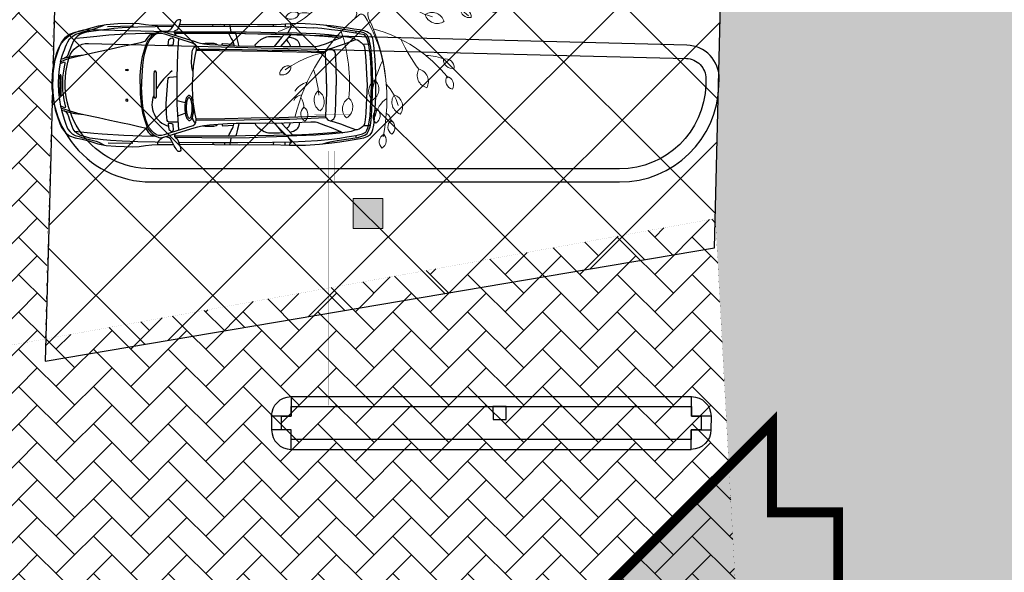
# Model space of a CAD drawing. Header units: millimetres. Extents: x 747415 to 1601423, y -236173 to 551995.
# Tile 495 of 549: x 1180603 to 1195488, y 192916 to 201279. Entities that reach past the tile are written whole.
import ezdxf

# ---------------------------------------------------------------- set-up
doc = ezdxf.new("R2010")
doc.units = ezdxf.units.MM
doc.header["$LTSCALE"] = 100
doc.header["$MEASUREMENT"] = 0
doc.layers.get('0').update_dxf_attribs({"linetype": 'CONTINUOUS', "lineweight": 0})
for name, color, linetype in [('T--A9041_VERHARDING_Parkeren', 9, 'CONTINUOUS'), ('T--L9041_VERHARDING_Wegen', 7, 'CONTINUOUS'), ('T--L9082_INRICHTING_SPECIFIEK_Auto', 8, 'CONTINUOUS')]:
    doc.layers.add(name, color=color, linetype=linetype)
for name, color, linetype, lineweight in [('T--A9041_VERHARDING_Wegen', 21, 'CONTINUOUS', 0), ('T--A9042_BEPLANTING', 90, 'CONTINUOUS', 0), ('T--L9034_TOEGANGEN', 7, 'CONTINUOUS', 0), ('T--L9042_BOMEN', 84, 'CONTINUOUS', 0), ('T--L9052_Straatkolken', 240, 'CONTINUOUS', 0), ('T--L9072_BEWEGWIJZING', 250, 'CONTINUOUS', 0)]:
    doc.layers.add(name, color=color, linetype=linetype, lineweight=lineweight)

# ---------------------------------------------------------------- blocks, each defined once
blk = doc.blocks.new('Pijl ingang')
at = {"layer": 'T--L9072_BEWEGWIJZING', "linetype": 'Continuous'}
blk.add_hatch(color=8, dxfattribs=at).paths.add_polyline_path([(1150, -3500), (1150, -2500), (2500, -2500), (0, 0), (-2500, -2500), (-1150, -2500), (-1150, -3500)])
at = {"layer": 'T--L9072_BEWEGWIJZING', "linetype": 'Continuous', "const_width": 150}
blk.add_lwpolyline([(1150, -3500), (1150, -2500), (2500, -2500), (0, 0), (-2500, -2500), (-1150, -2500), (-1150, -3500)], close=True, dxfattribs=at)
blk = doc.blocks.new('auto33')
for p, q in [((830.324, 888.875), (1224.2, 899.525)), ((2426.937, 925.125), (2421.775, 894.2)), ((2592.1, 926.137), (2602.75, 894.2)), ((3337.262, 920.812), (3337.262, 894.2)), ((3518.237, 931.462), (3518.237, 888.875)), ((3454.362, 585.487), (3614.037, 771.775)), ((4588.075, 819.687), (4588.075, 793.075)), ((2006.612, -266.126), (1884.2, -234.188)), ((1894.85, -463.063), (2006.612, -420.476)), ((3459.687, -569.513), (3630.012, -750.475)), ((840.975, -872.9), (1213.55, -878.225)), ((2427.1, -867.575), (2427.1, -894.188)), ((2602.75, -867.575), (2602.75, -894.188)), ((3342.587, -862.25), (3337.262, -894.188)), ((3512.912, -858.813), (3512.912, -899.513)), ((4588.075, -761.125), (4588.075, -787.738))]:
    blk.add_line(p, q)
for points in [[(0, 0), (5.325, 117.099), (15.975, 218.225), (42.587, 383.225), (69.2, 473.712), (111.775, 590.812), (138.387, 649.362), (196.937, 729.2), (255.487, 771.775), (345.975, 803.712), (452.425, 830.325), (548.225, 856.937), (697.262, 899.525), (814.362, 920.812), (989.999, 936.775), (1208.225, 942.1), (1309.362, 936.775), (1405.162, 920.812), (1500.975, 910.162), (1580.812, 910.162), (1833.062, 915.425)], [(122.425, 356.612), (133.062, 393.875), (149.037, 447.099), (165, 500.325), (180.975, 537.587), (196.937, 580.162), (212.912, 617.425), (234.2, 660), (255.487, 702.587), (282.1, 723.875), (314.037, 750.487), (351.299, 771.775), (404.525, 787.75), (479.037, 814.362), (564.2, 835.65), (617.425, 851.612), (675.975, 867.587), (697.262, 878.225), (729.2, 888.875), (755.812, 899.525), (789.287, 916.25)], [(1575.487, 910.162), (1580.812, 888.875), (1596.775, 862.262), (1623.387, 840.974), (1644.687, 825), (1676.612, 814.362)], [(1873.55, 750.487), (1852.262, 782.425), (1841.612, 803.712), (1846.937, 819.687), (1857.587, 830.325), (1878.875, 840.974), (1894.85, 851.612), (1905.487, 867.587), (1916.137, 899.525), (1926.775, 926.137), (1932.099, 942.1), (1937.425, 958.075), (1942.75, 979.362), (1937.425, 990), (1905.487, 990), (1889.525, 984.687), (1878.875, 979.362), (1873.55, 974.037), (1862.912, 963.387), (1852.262, 947.425), (1836.3, 920.812), (1820.325, 894.2), (1804.362, 872.912), (1793.712, 856.937), (1783.075, 840.974), (1772.424, 835.65), (1761.775, 825), (1745.812, 819.687), (1719.2, 814.362), (1655.325, 814.362)], [(1914.362, 894.2), (2581.462, 894.2), (2980.65, 894.2), (3502.262, 888.875), (3608.712, 883.55), (3949.362, 867.587)], [(1924.637, 920.799), (2544.2, 926.137), (3097.749, 920.812), (3385.162, 920.812), (3592.75, 936.775)], [(2677.262, 926.137), (2682.587, 894.2), (2698.55, 809.037)], [(3592.75, 936.775), (3608.712, 883.55), (3560.812, 793.075)], [(3582.099, -904.838), (3826.937, -904.838), (4039.85, -888.863), (4226.137, -872.9), (4343.237, -856.938), (4502.912, -830.325), (4620.012, -809.025), (4705.174, -793.063), (4758.4, -777.1), (4800.975, -750.475), (4827.587, -713.225), (4843.562, -670.638), (4854.2, -628.063), (4864.849, -574.838), (4870.175, -484.35), (4886.137, -276.776), (4891.462, -165), (4891.462, 31.937), (4891.462, 186.3), (4880.812, 383.225), (4864.849, 558.875), (4848.875, 681.299), (4838.237, 723.875), (4822.262, 750.487), (4811.625, 771.775), (4779.687, 793.075), (4753.075, 809.037), (4710.487, 825), (4641.3, 840.974), (4556.137, 851.612), (4476.3, 862.262), (4391.137, 872.912), (4252.75, 894.2), (4098.399, 910.162), (3986.625, 920.812), (3821.624, 931.462), (3592.75, 936.775)], [(4087.75, -883.55), (4151.625, -867.575), (4194.2, -856.938), (4247.425, -846.288), (4305.974, -835.638), (4369.85, -825), (4476.3, -809.025), (4540.174, -798.388), (4614.687, -787.738), (4678.562, -771.775), (4721.137, -755.8), (4758.4, -729.188), (4774.362, -697.251), (4790.325, -665.326), (4800.975, -628.063), (4811.625, -574.838), (4816.937, -516.288), (4822.262, -463.063), (4832.912, -271.451), (4843.562, 21.3), (4838.237, 212.912), (4832.912, 335.325), (4822.262, 463.075), (4811.625, 574.837), (4795.65, 665.325), (4785.012, 702.587), (4774.362, 734.525), (4763.712, 755.812), (4742.424, 771.775), (4705.174, 793.075), (4646.625, 809.037), (4572.1, 819.687), (4465.649, 835.65), (4375.175, 851.612), (4300.649, 862.262), (4242.1, 872.912), (4178.237, 888.875), (4135.649, 904.837)], [(122.425, 356.612), (186.287, 383.225), (260.812, 409.837), (361.937, 436.449), (473.712, 463.075), (697.262, 510.975), (867.587, 548.225), (1059.2, 590.812), (1165.65, 612.1), (1288.075, 638.712), (1351.937, 654.687), (1394.525, 665.325), (1410.487, 675.975), (1421.137, 691.937), (1431.774, 707.912), (1447.75, 729.2), (1479.687, 761.137), (1516.937, 787.75)], [(1815, 888.875), (1293.387, 878.225), (1053.875, 867.587), (926.137, 856.937), (777.1, 840.974), (622.75, 819.687), (548.225, 809.037), (495, 798.387), (447.1, 782.425), (415.162, 766.462), (372.587, 739.837), (351.299, 718.55), (324.675, 681.299), (303.387, 638.712), (287.425, 601.449), (260.812, 537.587), (250.162, 500.325), (234.2, 457.75), (223.55, 441.774), (207.587, 425.812), (175.65, 409.837)], [(351.299, 713.225), (468.387, 723.875), (670.649, 745.162), (851.612, 761.137), (1107.1, 777.1), (1399.837, 787.75), (1554.2, 787.75)], [(1325.325, 21.3), (1325.325, 149.037), (1335.975, 260.812), (1346.612, 345.975), (1362.587, 436.449), (1389.2, 537.587), (1410.487, 601.449), (1426.45, 644.037), (1453.074, 691.937), (1485, 729.2), (1516.937, 761.137), (1538.225, 777.1), (1564.837, 793.075), (1607.425, 809.037), (1655.325, 814.362), (1697.912, 803.712), (2145, 665.325), (2198.225, 649.362), (2240.812, 638.712), (2288.712, 628.075), (2373.875, 617.425), (2506.937, 612.1), (2645.325, 601.449), (2778.387, 596.137), (3065.812, 590.812), (3486.3, 585.487), (3858.874, 585.487), (3981.299, 585.487), (4034.525, 596.137), (4140.974, 633.387), (4247.425, 675.975), (4348.55, 718.55)], [(1570.162, 777.1), (1538.225, 755.812), (1506.3, 723.875), (1469.037, 681.299), (1431.774, 612.1), (1410.487, 553.55), (1394.525, 500.325), (1378.55, 420.487), (1362.587, 298.062), (1351.937, 143.712), (1346.612, 47.912), (1346.612, -15.963)], [(1570.162, 777.1), (1602.1, 787.75), (1650, 787.75), (1692.587, 777.1), (2129.037, 638.712), (2150.325, 622.75), (2166.3, 596.137), (2171.612, 553.55), (2171.612, 537.587), (2150.325, 441.774), (2129.037, 282.099), (2123.712, 196.937), (2118.387, 53.224)], [(1843.387, 809.037), (2475, 809.037), (2932.75, 809.037), (3369.2, 798.387), (3550.162, 793.075)], [(1849.6, 787.75), (2086.462, 787.75), (2437.75, 787.75), (2661.3, 787.75), (2767.75, 787.75), (2916.775, 782.425), (3385.162, 777.1), (3614.037, 771.775)], [(2661.3, 787.75), (2671.937, 766.462), (2687.912, 739.837), (2703.875, 707.912), (2719.85, 675.975), (2730.487, 649.362), (2741.137, 612.1), (2746.462, 596.137)], [(2815.65, 596.137), (2810.325, 628.075), (2799.687, 686.612), (2789.037, 729.2), (2778.387, 771.775), (2767.75, 787.75)], [(3507.587, 771.775), (3465.012, 723.875), (3417.099, 665.325), (3374.524, 612.1), (3353.237, 585.487)], [(4210.175, 558.875), (4353.875, 606.774), (4470.975, 649.362), (4582.749, 691.937), (4572.1, 702.587), (4513.562, 718.55), (4460.324, 729.2), (4337.912, 745.162), (4178.237, 761.137), (3981.299, 777.1), (3550.162, 793.075)], [(3614.037, -856.938), (3821.624, -846.288), (4007.912, -835.638), (4226.137, -814.35), (4343.237, -798.388), (4449.687, -782.413), (4518.875, -771.775), (4588.075, -761.125), (4646.625, -745.163), (4689.2, -734.513), (4737.099, -707.9), (4753.075, -681.288), (4769.037, -644.025), (4785.012, -590.8), (4795.65, -521.613), (4800.975, -468.388), (4806.3, -345.963), (4816.937, -165), (4822.262, 31.937), (4816.937, 250.162), (4811.625, 351.3), (4800.975, 473.712), (4790.325, 569.525), (4785.012, 617.425), (4763.712, 681.299), (4753.075, 713.225), (4737.099, 739.837), (4715.812, 761.137), (4662.587, 771.775), (4588.075, 787.75), (4486.937, 803.712), (4364.525, 825), (4220.812, 840.974), (4071.787, 856.937), (3949.362, 867.587)], [(3614.037, 771.775), (3768.4, 766.462), (3960.012, 755.812), (4114.362, 745.162), (4284.687, 729.2), (4348.55, 718.55), (4380.487, 739.837)], [(1756.462, 601.449), (1751.137, 606.774), (1761.775, 691.937), (1772.424, 702.587), (1788.387, 713.225), (1809.687, 718.55), (1825.65, 707.912), (1830.975, 697.262), (1825.65, 622.75), (1820.325, 612.1), (1804.362, 606.774), (1756.462, 601.449)], [(1910.812, -675.963), (1884.2, -292.738), (1884.2, 111.775), (1894.85, 489.687), (1910.812, 702.587)], [(2272.749, 633.387), (2310, 638.712), (2437.75, 638.712), (2475, 628.075), (2490.975, 617.425), (2496.3, 612.1)], [(2565.487, 606.774), (2565.487, 628.075), (2576.137, 633.387), (2735.812, 622.75)], [(3060.487, 590.812), (3065.812, 606.774), (3076.462, 622.75), (3103.074, 654.687), (3150.975, 691.937), (3198.875, 718.55), (3241.462, 734.525), (3268.075, 739.837), (3433.075, 739.837), (3473.374, 734.087)], [(3539.524, 686.612), (3560.812, 660), (3571.462, 644.037), (3582.099, 622.75), (3592.75, 601.449), (3592.75, 585.487)], [(3576.774, 729.2), (3608.712, 723.875), (3645.975, 713.225), (3667.262, 702.587), (3693.874, 686.612), (3709.85, 670.65), (3720.487, 654.687), (3731.137, 633.387), (3736.462, 612.1), (3741.787, 585.487)], [(4582.749, 691.937), (4609.362, 686.612), (4635.975, 670.65), (4651.937, 660), (4667.912, 649.362), (4683.875, 633.387), (4694.525, 622.75), (4800.975, 628.075)], [(4694.525, 622.75), (4705.174, 606.774), (4715.812, 574.837), (4726.462, 489.687), (4737.099, 372.587), (4747.75, 170.325), (4758.4, 0), (4742.424, -298.063), (4737.099, -420.476), (4726.462, -521.613), (4715.812, -585.475), (4705.174, -606.775)], [(133.062, 393.875), (175.65, 409.837), (212.912, 420.487), (287.425, 436.449), (340.65, 447.099), (473.712, 463.075)], [(2123.712, 212.912), (2113.074, 250.162), (2107.75, 282.099), (2102.425, 351.3), (2113.074, 500.325), (2118.387, 532.262), (2129.037, 553.55), (2139.687, 569.525), (2155.65, 585.487), (2166.3, 590.812)], [(2171.612, 553.55), (2304.687, 548.225), (2533.55, 548.225), (2868.875, 542.912), (3321.3, 532.262), (3582.099, 532.262), (4130.325, 510.975)], [(2171.612, 532.262), (2331.3, 532.262), (2522.912, 526.937), (2863.55, 521.612), (3257.424, 516.3), (4130.325, 495)], [(4140.974, 21.3), (4140.974, 133.062), (4130.325, 484.362), (4130.325, 505.65), (4135.649, 516.3), (4156.937, 537.587), (4172.912, 548.225), (4199.525, 558.875), (4210.175, 558.875), (4226.137, 548.225), (4252.75, 526.937), (4268.712, 500.325), (4274.037, 484.362), (4284.687, 303.387), (4290.012, 26.612), (4290.012, -5.313)], [(122.425, 356.612), (111.775, 308.712), (101.137, 244.837), (90.487, 149.037), (85.162, 31.937), (90.487, -106.451), (101.137, -186.288), (111.775, -255.475), (122.425, -314.025), (133.062, -345.963)], [(117.1, 330), (180.975, 356.612), (186.287, 345.975), (186.287, 330), (175.65, 276.774), (165, 212.912), (154.362, 122.424), (154.362, -85.163), (159.675, -143.7), (170.324, -218.225), (180.975, -266.126), (191.612, -308.7), (196.937, -324.675), (191.612, -335.325), (180.975, -340.638), (159.675, -330), (122.425, -308.7)], [(1107.225, 241.062), (1141.85, 246.187), (1141.85, 219.062), (1107.225, 222.312), (1107.225, 241.062)], [(1532.912, 175.65), (1532.912, -175.638), (1543.55, -191.613), (1554.2, -196.938), (1564.837, -191.613), (1575.487, -175.638), (1575.487, -159.675), (1575.487, 191.612), (1564.837, 207.587), (1548.875, 218.225), (1538.225, 207.587), (1532.912, 175.65)], [(1809.687, 218.225), (1777.75, 191.612), (1676.612, 90.487), (1634.037, 37.262), (1607.425, 0), (1596.775, -15.963), (1575.487, -47.9)], [(0, 0), (5.325, -106.451), (15.975, -207.575), (42.587, -372.575), (69.2, -463.063), (111.775, -580.163), (138.387, -638.713), (196.937, -718.55), (255.487, -766.45), (345.975, -793.063), (447.1, -814.35), (548.225, -840.963), (686.612, -883.55), (814.362, -910.163), (958.062, -920.8), (1208.225, -931.45), (1309.362, -926.125), (1405.162, -910.163), (1500.975, -899.513), (1586.137, -894.188), (1830.975, -894.188)], [(1325.325, 21.3), (1325.325, -127.738), (1335.975, -239.513), (1346.612, -324.675), (1362.587, -415.163), (1389.2, -516.288), (1410.487, -580.163), (1426.45, -622.738), (1453.074, -670.638), (1485, -707.9), (1516.937, -739.838), (1538.225, -755.8), (1564.837, -771.775), (1607.425, -787.738), (1655.325, -793.063), (1697.912, -782.413), (2145, -644.025), (2198.225, -628.063), (2240.812, -617.413), (2288.712, -606.775), (2373.875, -596.125), (2506.937, -590.8), (2645.325, -580.163), (2778.387, -574.838), (3065.812, -574.838), (3214.849, -569.513), (3369.2, -574.838), (3640.65, -564.188), (3906.787, -553.55), (3975.974, -553.55), (3997.262, -558.863), (4130.325, -606.775), (4215.487, -638.713), (4353.875, -697.251), (4391.137, -718.55)], [(1570.162, -745.163), (1602.1, -755.8), (1650, -755.8), (1692.587, -745.163), (2129.037, -606.775), (2150.325, -590.8), (2166.3, -564.188), (2171.612, -521.613), (2171.612, -505.638), (2150.325, -409.838), (2129.037, -250.163), (2123.712, -165), (2118.387, -21.288), (2118.387, 53.224)], [(1900.162, -558.863), (1761.775, -558.863), (1745.812, -548.225), (1735.162, -532.251), (1724.525, -431.125), (1719.2, -276.776), (1745.812, 63.875), (1751.137, 101.137), (1761.775, 117.099), (1772.424, 122.424), (1884.2, 133.062)], [(4140.974, 21.3), (4140.974, 0), (4140.974, -111.776), (4130.325, -463.063), (4130.325, -484.35), (4135.649, -495), (4156.937, -516.288), (4172.912, -526.938), (4199.525, -537.576), (4210.175, -537.576), (4226.137, -526.938), (4252.75, -505.638), (4268.712, -479.025), (4274.037, -463.063), (4284.687, -282.088), (4290.012, -5.313)], [(1570.162, -745.163), (1538.225, -723.863), (1506.3, -691.938), (1469.037, -649.35), (1431.774, -580.163), (1410.487, -521.613), (1394.525, -468.388), (1378.55, -388.55), (1362.587, -266.126), (1351.937, -111.776), (1346.612, -15.963)], [(1107.225, -234.988), (1141.85, -240.113), (1141.85, -212.988), (1107.225, -216.238), (1107.225, -234.988)], [(133.062, -345.963), (186.287, -361.938), (260.812, -388.55), (361.937, -415.163), (473.712, -441.775), (697.262, -489.675), (867.587, -526.938), (1059.2, -569.513), (1165.65, -590.8), (1288.075, -617.413), (1351.937, -633.388), (1394.525, -644.025), (1410.487, -654.675), (1421.137, -670.638), (1431.774, -686.613), (1447.75, -707.9), (1479.687, -739.838), (1500.975, -755.8), (1522.262, -771.775)], [(133.062, -345.963), (138.387, -377.901), (159.675, -463.063), (180.975, -526.938), (202.262, -590.8), (218.225, -628.063), (234.2, -665.326), (260.812, -697.251), (298.062, -734.513), (345.975, -761.125), (404.525, -777.1), (457.75, -793.063), (521.612, -809.025), (580.162, -825), (622.75, -835.638), (660, -846.288), (702.587, -862.25), (723.875, -872.9), (745.162, -883.55), (776.312, -902.238)], [(138.387, -377.901), (175.65, -388.55), (212.912, -399.188), (287.425, -415.163), (340.65, -425.8), (473.712, -441.775)], [(1815, -867.575), (1293.387, -856.938), (1053.875, -846.288), (878.225, -835.638), (766.45, -825), (644.037, -809.025), (564.2, -798.388), (500.325, -782.413), (441.775, -766.45), (404.525, -750.475), (367.262, -723.863), (345.975, -702.575), (314.037, -665.326), (298.062, -622.738), (282.1, -585.475), (255.487, -510.963), (250.162, -479.025), (234.2, -436.45), (223.55, -420.476), (207.587, -404.513), (175.65, -388.55)], [(1756.462, -580.163), (1751.137, -585.475), (1761.775, -670.638), (1772.424, -681.288), (1788.387, -691.938), (1809.687, -697.251), (1825.65, -686.613), (1830.975, -675.963), (1825.65, -601.45), (1820.325, -590.8), (1804.362, -585.475), (1756.462, -580.163)], [(2113.074, -489.675), (2123.712, -521.613), (2139.687, -548.225), (2150.325, -558.863), (2160.975, -569.513)], [(2171.612, -505.638), (2608.075, -500.325), (3001.937, -495), (3427.75, -489.675), (4130.325, -463.063)], [(2171.612, -526.938), (2900.812, -521.613), (3374.524, -510.963), (3587.425, -510.963), (4130.325, -489.675)], [(2272.749, -612.088), (2310, -617.413), (2437.75, -617.413), (2475, -606.775), (2490.975, -596.125), (2496.3, -590.8)], [(2565.487, -585.475), (2565.487, -606.775), (2576.137, -612.088), (2735.812, -601.45)], [(2661.3, -766.45), (2671.937, -745.163), (2687.912, -718.55), (2703.875, -686.613), (2719.85, -654.675), (2730.487, -628.063), (2741.137, -590.8), (2746.462, -574.838)], [(2815.65, -574.838), (2810.325, -606.775), (2799.687, -665.326), (2789.037, -707.9), (2778.387, -750.475), (2767.75, -766.45)], [(3060.487, -574.838), (3065.812, -585.475), (3076.462, -601.45), (3103.074, -633.388), (3150.975, -670.638), (3198.875, -697.251), (3241.462, -713.225), (3268.075, -718.55), (3433.075, -718.55), (3480.975, -713.225)], [(3512.912, -750.475), (3470.325, -702.575), (3433.075, -660.001), (3379.849, -596.125), (3369.2, -574.838)], [(3544.849, -660.001), (3560.812, -638.713), (3571.462, -622.738), (3582.099, -601.45), (3592.75, -580.163), (3592.75, -566.063)], [(4210.175, -537.576), (4353.875, -585.475), (4470.975, -628.063), (4582.749, -670.638), (4572.1, -681.288), (4513.562, -697.251), (4460.324, -707.9), (4337.912, -723.863), (4178.237, -739.838), (3981.299, -755.8), (3550.162, -771.775)], [(3589.962, -707.926), (3645.975, -691.938), (3667.262, -681.288), (3693.874, -665.326), (3709.85, -649.35), (3720.487, -633.388), (3731.137, -612.088), (3736.462, -590.8), (3741.574, -560.151)], [(340.65, -691.938), (473.712, -707.9), (628.062, -723.863), (750.487, -734.513), (1080.487, -755.8), (1351.937, -766.45), (1564.837, -771.775)], [(1873.55, -729.188), (1852.262, -745.163), (1846.937, -755.8), (1846.937, -777.1), (1862.912, -793.063), (1884.2, -809.025), (1894.85, -830.325), (1905.487, -856.938), (1916.137, -883.55), (1926.775, -915.475), (1932.099, -931.45), (1937.425, -952.738), (1942.75, -979.351), (1932.099, -995.325), (1921.462, -1000.638), (1900.162, -1000.638), (1878.875, -979.351), (1868.225, -963.388), (1857.587, -942.1), (1841.612, -915.475), (1830.975, -894.188), (1809.687, -856.938), (1804.362, -846.288), (1783.075, -809.025), (1767.1, -793.063), (1719.2, -782.413), (1655.325, -793.063)], [(3630.012, -750.475), (3768.4, -745.163), (3874.85, -739.838), (4018.549, -729.188), (4226.137, -713.225), (4353.875, -697.251)], [(4582.749, -670.638), (4609.362, -670.638), (4635.975, -660.001), (4667.912, -638.713), (4694.525, -617.413), (4705.174, -606.775), (4806.3, -606.775)], [(1655.325, -793.063), (1644.687, -809.025), (1628.712, -819.676), (1618.075, -830.325), (1602.1, -846.288), (1591.462, -862.25), (1586.137, -878.225), (1586.137, -894.188)], [(1846.937, -766.45), (2086.462, -766.45), (2437.75, -766.45), (2661.3, -766.45), (2767.75, -766.45), (2916.775, -761.125), (3347.912, -755.8), (3630.012, -750.475)], [(1857.287, -787.438), (2661.3, -793.063), (2980.65, -787.738), (3225.487, -782.413), (3550.162, -771.775)], [(1905.487, -862.25), (2421.775, -867.575), (2805, -867.575), (3326.625, -862.25), (3614.037, -856.938)], [(1916.137, -888.863), (2448.387, -894.188), (2831.625, -899.513), (3315.975, -894.188), (3582.099, -904.838)], [(2698.55, -793.063), (2693.237, -840.963), (2687.912, -867.575), (2682.587, -894.188)], [(3582.099, -904.838), (3592.75, -878.225), (3614.037, -862.25), (3614.037, -856.938), (3582.099, -809.025), (3560.812, -771.775)]]:
    blk.add_lwpolyline(points)
for points in [[(121.249, 70.05, 0.157151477), (123.632, 70.889, 0.089884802), (125.928, 73.391, 0.049107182), (128.05, 77.46, 0.030664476), (129.916, 82.938, 0.021775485), (131.455, 89.616, 0.01717029), (132.606, 97.236, 0.014776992), (133.328, 105.507, 0.013740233), (133.59, 114.11, 0.013740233), (133.384, 122.714, 0.014776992), (132.717, 130.989, 0.01717029), (131.614, 138.617, 0.021775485), (130.119, 145.305, 0.030664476), (128.289, 150.795, 0.049107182), (126.194, 154.877, 0.089884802), (123.914, 157.394, 0.157151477), (121.537, 158.249, 0.157151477), (119.155, 157.41, 0.089884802), (116.859, 154.908, 0.049107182), (114.737, 150.839, 0.030664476), (112.871, 145.361, 0.021775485), (111.332, 138.683, 0.01717029), (110.18, 131.063, 0.014776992), (109.459, 122.792, 0.013740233), (109.197, 114.189, 0.013740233), (109.403, 105.585, 0.014776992), (110.07, 97.31, 0.01717029), (111.172, 89.682, 0.021775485), (112.667, 82.994, 0.030664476), (114.498, 77.504, 0.049107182), (116.593, 73.422, 0.089884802), (118.873, 70.905, 0.157151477)], [(121.825, -7.038, 0.155706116), (124.227, -6.175, 0.089915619), (126.526, -3.65, 0.049430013), (128.633, 0.439, 0.030952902), (130.468, 5.935, 0.02200981), (131.96, 12.628, 0.017367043), (133.05, 20.26, 0.014951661), (133.699, 28.537, 0.013904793), (133.88, 37.142, 0.013904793), (133.587, 45.744, 0.014951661), (132.83, 54.013, 0.017367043), (131.64, 61.63, 0.02200981), (130.062, 68.302, 0.030952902), (128.155, 73.775, 0.049430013), (125.995, 77.836, 0.089915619), (123.663, 80.33, 0.155706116), (121.249, 81.162, 0.155706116), (118.847, 80.299, 0.089915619), (116.548, 77.774, 0.049430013), (114.441, 73.685, 0.030952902), (112.606, 68.189, 0.02200981), (111.114, 61.496, 0.017367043), (110.024, 53.864, 0.014951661), (109.375, 45.587, 0.013904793), (109.194, 36.982, 0.013904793), (109.487, 28.38, 0.014951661), (110.244, 20.111, 0.017367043), (111.434, 12.494, 0.02200981), (113.012, 5.822, 0.030952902), (114.919, 0.349, 0.049430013), (117.079, -3.712, 0.089915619), (119.411, -6.206, 0.155706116)], [(121.825, 13.112, 0.155706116), (119.411, 12.28, 0.089915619), (117.079, 9.786, 0.049430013), (114.919, 5.725, 0.030952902), (113.012, 0.252, 0.02200981), (111.434, -6.42, 0.017367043), (110.244, -14.037, 0.014951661), (109.487, -22.306, 0.013904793), (109.194, -30.908, 0.013904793), (109.375, -39.513, 0.014951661), (110.024, -47.79, 0.017367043), (111.114, -55.422, 0.02200981), (112.606, -62.115, 0.030952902), (114.441, -67.611, 0.049430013), (116.548, -71.7, 0.089915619), (118.847, -74.225, 0.155706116), (121.249, -75.088, 0.155706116), (123.663, -74.256, 0.089915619), (125.995, -71.762, 0.049430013), (128.155, -67.701, 0.030952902), (130.062, -62.228, 0.02200981), (131.64, -55.556, 0.017367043), (132.83, -47.939, 0.014951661), (133.587, -39.67, 0.013904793), (133.88, -31.068, 0.013904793), (133.699, -22.463, 0.014951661), (133.05, -14.186, 0.017367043), (131.96, -6.554, 0.02200981), (130.468, 0.139, 0.030952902), (128.633, 5.635, 0.049430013), (126.526, 9.724, 0.089915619), (124.227, 12.249, 0.155706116)], [(121.249, -63.976, 0.157151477), (118.873, -64.831, 0.089884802), (116.593, -67.348, 0.049107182), (114.498, -71.43, 0.030664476), (112.667, -76.92, 0.021775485), (111.172, -83.608, 0.01717029), (110.07, -91.236, 0.014776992), (109.403, -99.511, 0.013740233), (109.197, -108.115, 0.013740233), (109.459, -116.718, 0.014776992), (110.18, -124.989, 0.01717029), (111.332, -132.609, 0.021775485), (112.871, -139.287, 0.030664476), (114.737, -144.765, 0.049107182), (116.859, -148.834, 0.089884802), (119.155, -151.336, 0.157151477), (121.537, -152.175, 0.157151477), (123.914, -151.32, 0.089884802), (126.194, -148.803, 0.049107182), (128.289, -144.721, 0.030664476), (130.119, -139.231, 0.021775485), (131.614, -132.543, 0.01717029), (132.717, -124.915, 0.014776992), (133.384, -116.64, 0.013740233), (133.59, -108.036, 0.013740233), (133.328, -99.433, 0.014776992), (132.606, -91.162, 0.01717029), (131.455, -83.542, 0.021775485), (129.916, -76.864, 0.030664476), (128.05, -71.386, 0.049107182), (125.928, -67.317, 0.089884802), (123.632, -64.815, 0.157151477)], [(2070.489, -532.255, 0.129352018), (2083.407, -528.442, 0.088250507), (2095.727, -517.514, 0.054925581), (2106.975, -499.891, 0.036606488), (2116.718, -476.25, 0.026859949), (2124.583, -447.501, 0.021548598), (2130.266, -414.747, 0.018713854), (2133.55, -379.248, 0.017469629), (2134.308, -342.367, 0.017469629), (2132.512, -305.522, 0.018713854), (2128.229, -270.13, 0.021548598), (2121.626, -237.549, 0.026859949), (2112.955, -209.032, 0.036606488), (2102.549, -185.676, 0.054925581), (2090.81, -168.376, 0.088250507), (2078.187, -157.8, 0.129352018), (2065.166, -154.352, 0.129352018), (2052.247, -158.165, 0.088250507), (2039.928, -169.093, 0.054925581), (2028.68, -186.716, 0.036606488), (2018.937, -210.356, 0.026859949), (2011.072, -239.106, 0.021548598), (2005.389, -271.86, 0.018713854), (2002.105, -307.359, 0.017469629), (2001.347, -344.24, 0.017469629), (2003.143, -381.085, 0.018713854), (2007.426, -416.477, 0.021548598), (2014.029, -449.058, 0.026859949), (2022.7, -477.575, 0.036606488), (2033.105, -500.931, 0.054925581), (2044.845, -518.231, 0.088250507), (2057.468, -528.807, 0.129352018)], [(2070.489, -500.32, 0.152363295), (2079.253, -497.153, 0.08994173), (2087.578, -488.075, 0.050171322), (2095.144, -473.432, 0.031628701), (2101.66, -453.789, 0.022563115), (2106.876, -429.9, 0.017833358), (2110.592, -402.683, 0.015366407), (2112.664, -373.185, 0.014295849), (2113.013, -342.538, 0.014295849), (2111.625, -311.92, 0.015366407), (2108.555, -282.508, 0.017833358), (2103.919, -255.433, 0.022563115), (2097.896, -231.735, 0.031628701), (2090.718, -212.324, 0.050171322), (2082.66, -197.946, 0.08994173), (2074.032, -189.155, 0.152363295), (2065.166, -186.287, 0.152363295), (2056.402, -189.454, 0.08994173), (2048.077, -198.532, 0.050171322), (2040.511, -213.175, 0.031628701), (2033.995, -232.818, 0.022563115), (2028.779, -256.707, 0.017833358), (2025.063, -283.923, 0.015366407), (2022.991, -313.422, 0.014295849), (2022.642, -344.069, 0.014295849), (2024.03, -374.687, 0.015366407), (2027.1, -404.099, 0.017833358), (2031.736, -431.174, 0.022563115), (2037.758, -454.872, 0.031628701), (2044.937, -474.283, 0.050171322), (2052.994, -488.661, 0.08994173), (2061.622, -497.452, 0.152363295)]]:
    blk.add_lwpolyline(points, format="xyb", close=True)
blk.add_arc((1846.278, -288.964), 341.955, 156.4065556, 253.8449833)
blk = doc.blocks.new('boom26')
for centre, radius, start, end in [((156, 1905), 133, 103.0821, 209.3601), ((10, 1969), 133, 283.0821, 29.3601), ((-37, 1751), 133, 129.691, 235.969), ((2714, 861), 2847, 157.8706, 194.6902), ((-196, 1743), 133, 309.691, 55.969), ((26, 1694), 147, 169.7791, 241.1753), ((-659, 1432), 133, 149.5314, 255.8094), ((-806, 1371), 133, 329.5314, 75.8094), ((-200, 1372), 190, 139.2589, 245.537), ((-422, 1323), 190, 319.2589, 65.537), ((-363, 2001), 689, 293.5336, 321.1072), ((186, 1475), 133, 83.1766, 189.4546), ((70, 1585), 133, 263.1766, 9.4546), ((-1164, 1406), 133, 161.751, 268.029), ((-1294, 1315), 133, 341.751, 88.029), ((1710, 3800), 3830, 218.5331, 241.7877), ((-2076, 885), 1446, 355.513, 21.8929), ((368, 1462), 698, 193.8405, 224.247), ((280, 1008), 190, 103.0821, 209.3601), ((72, 1099), 190, 283.0821, 29.3601), ((2323, -556), 2147, 124.9862, 161.6941), ((937, 1172), 133, 82.8871, 189.1651), ((822, 1283), 133, 262.8871, 9.1651), ((1196, 1148), 133, 56.6076, 162.8856), ((1142, 1298), 133, 236.6076, 342.8856), ((1402, 856), 666, 151.7973, 176.9648), ((-925, 1385), 1141, 314.8692, 341.5947), ((1118, 714), 190, 56.6076, 162.8856), ((-543, 3036), 2707, 291.933, 303.1444), ((1041, 929), 190, 236.6076, 342.8856), ((-996, 509), 190, 9.3193, 115.5973), ((-891, 711), 190, 189.3193, 295.5973), ((-625, 1194), 680, 239.8131, 293.7836), ((-1944, 389), 133, 4.7677, 111.0458), ((-1859, 524), 133, 184.7677, 291.0458), ((-1361, 279), 190, 2.7217, 108.9997), ((-1233, 467), 190, 182.7217, 288.9997), ((1477, 301), 190, 51.1528, 157.4308), ((1421, 522), 190, 231.1528, 337.4308), ((-332, 2833), 2847, 236.9681, 273.6695), ((-1757, 177), 133, 28.2156, 134.4936), ((-1942, -192), 689, 32.5366, 60.1102), ((-2517, -1438), 2188, 42.6505, 54.2085), ((1664, -421), 868, 103.3279, 127.7935), ((1697, 158), 147, 86.8767, 146.1371), ((1788, 224), 133, 36.861, 143.139), ((1788, 383), 133, 216.861, 323.139), ((-1733, 334), 133, 208.2156, 314.4936), ((-1661, 385), 147, 248.8767, 308.1371), ((1151, -2047), 2309, 90.4669, 117.4844), ((1189, -2582), 2847, 74.9681, 112.0411), ((1842, 2142), 2188, 240.6505, 252.2085), ((1703, 470), 412, 210.4763, 257.4087), ((1976, 82), 133, 26.4801, 132.7581), ((2005, 239), 133, 206.4801, 312.7581), ((-1473, -25), 133, 36.8567, 143.1347), ((-1473, 134), 133, 216.8567, 323.1347), ((-2097, 3334), 3360, 281.2858, 286.2361), ((357, 5738), 5830, 254.944, 265.3042), ((-158, 112), 120, 273.6695, 14.6232), ((75, 169), 120, 194.6902, 292.0411), ((113, -52), 60, 117.4844, 215.9239), ((1190, -41), 190, 26.4801, 132.7581), ((1231, 182), 190, 206.4801, 312.7581), ((1592, 11), 133, 26.4801, 132.7581), ((1621, 167), 133, 206.4801, 312.7581), ((-1908, 529), 1458, 283.3232, 338.4729), ((-125, -132), 60, 337.2295, 85.3042), ((26, -237), 120, 37.8277, 157.4981), ((2370, 1583), 2847, 215.9239, 253.3681), ((7467, -3319), 8174, 157.2295, 169.1278), ((935, -2818), 2533, 81.5413, 104.631), ((1437, -452), 190, 26.4801, 132.7581), ((-1280, -546), 190, 36.861, 143.139), ((-1280, -319), 190, 216.861, 323.139), ((-421, -3045), 2707, 97.0317, 105.1444), ((1341, -2672), 2707, 124.198, 134.5901), ((1478, -228), 190, 206.4801, 312.7581), ((-1630, -622), 666, 335.8015, 3.4272), ((-1217, -1717), 1511, 15.1971, 49.2879), ((-500, -847), 190, 80.7132, 186.9912), ((-657, -682), 190, 260.7132, 6.9912), ((2197, -385), 1621, 189.2555, 212.2447), ((1328, -877), 190, 38.5051, 144.7832), ((-1520, -957), 133, 52.7003, 158.9783), ((-1563, -803), 133, 232.7003, 338.9783), ((-978, -935), 133, 94.7219, 200.9999), ((-1113, -850), 133, 274.7219, 20.9999), ((590, -2837), 2188, 114.7162, 126.2743), ((237, -925), 259, 156.2605, 200.3773), ((1291, -2554), 1791, 91.6796, 104.4588), ((1321, -650), 190, 218.5051, 324.7832), ((-804, -1188), 476, 345.8111, 23.9227), ((90, -1073), 133, 139.2589, 245.537), ((-66, -1107), 133, 319.2589, 65.537), ((1371, -846), 351, 193.7041, 232.3597), ((1364, -1015), 147, 182.1991, 241.4596), ((1406, -1337), 340, 87.2638, 117.1832), ((1513, -1078), 133, 36.8567, 143.1347), ((1513, -919), 133, 216.8567, 323.1347), ((-248, -1844), 689, 104.6024, 132.176), ((899, -1202), 133, 160.9227, 267.2007), ((767, -1291), 133, 340.9227, 87.2007), ((-275, -1349), 133, 114.555, 220.833), ((-431, -1315), 133, 294.555, 40.833), ((-479, -1770), 133, 114.871, 221.149), ((-635, -1737), 133, 294.871, 41.149)]:
    blk.add_arc(centre, radius, start, end)

msp = doc.modelspace()

# ---------------------------------------------------------------- hatches: boundary and pattern name
at = {"layer": 'T--A9041_VERHARDING_Parkeren', "linetype": 'Continuous'}
h = msp.add_hatch(dxfattribs=at)
h.set_pattern_fill('ANSI37', color=256, scale=10000, style=0)
h.paths.add_polyline_path([(1192236.404, 243789.96), (1191112.448, 243797.004), (1182198.704, 244024.028), (1181066.314, 199036.768), (1180989.762, 196113.424), (1191108.973, 197824.173)])
at = {"layer": 'T--A9041_VERHARDING_Wegen'}
h = msp.add_hatch(dxfattribs=at)
h.set_pattern_fill('AR-HBONE', color=256, scale=100, style=0)
h.paths.add_polyline_path([(1157219.877, 186989.02), (1166013.356, 188713.845), (1171076.5, 182434.5), (1191537.356, 182434.5), (1191537.356, 190613.845), (1191120.175, 198269.487), (1192222.6, 243789.818), (1212387.27, 243997.91), (1211269.113, 199451.254), (1213661.693, 196083.121), (1212680.034, 153087.458), (1212973.022, 136685.342), (1196565.863, 137581.2), (1190892.469, 143209.936), (1190892.469, 149163.108), (1190746.023, 149516.661), (1190392.469, 149663.108), (1185587.356, 149671.978), (1185587.356, 154063.108), (1189387.356, 154063.108), (1189740.909, 154209.554), (1189887.356, 154563.108), (1189887.356, 162563.108), (1189740.909, 162916.661), (1189387.356, 163063.108), (1185387.356, 163063.108), (1185387.356, 165563.108), (1189387.356, 165563.108), (1189740.909, 165709.554), (1189887.356, 166063.108), (1189887.356, 175563.108), (1189740.909, 175916.661), (1189387.356, 176063.108), (1166029.628, 176063.108)])
h.paths.add_polyline_path([(1196096.768, 199110.827), (1206644.871, 200894.085), (1207611.99, 238894.35), (1197115.39, 239158.411)], flags=16)
h.paths.add_polyline_path([(1196893.953, 191994.411), (1204362.7, 190673.157), (1205797.433, 189223.819), (1206187.356, 187222.07), (1205806.518, 166130.186), (1202755.076, 152437.2), (1196650.761, 153995.189)], flags=16)
h.paths.add_polyline_path([(1195756.125, 149888.887), (1196243.5, 147133), (1197847.5, 144918.5), (1200253.698, 143574.766), (1207742.785, 143170.331), (1207742.785, 146829.562)], flags=16)
at = {"layer": 'T--A9041_VERHARDING_Wegen', "linetype": 'Continuous'}
h = msp.add_hatch(dxfattribs=at)
h.set_pattern_fill('AR-HBONE', color=256, scale=100, style=0)
h.paths.add_polyline_path([(1177408.673, 242822), (1177408.673, 195804.143), (1180986.977, 196447.526), (1182198.704, 244024.028)])
at = {"layer": 'T--A9041_VERHARDING_Wegen'}
h = msp.add_hatch(dxfattribs=at)
h.set_pattern_fill('AR-HBONE', color=256, scale=100, style=0)
h.paths.add_polyline_path([(1137308.673, 193125.106), (1162508.673, 193125.106), (1191120.175, 198269.487), (1191537.356, 190613.845), (1182413.356, 190613.845), (1166013.356, 188713.845), (1157219.877, 186989.02), (1137308.673, 186989.02)])
at = {"layer": 'T--A9042_BEPLANTING'}
h = msp.add_hatch(dxfattribs=at)
h.set_pattern_fill('GRASS', color=256, scale=1500, style=0)
edge = h.paths.add_edge_path()
edge.add_line((1194589.183, 247525.193), (1194593.64, 247264.881))
edge.add_line((1194593.64, 247264.881), (1189597.042, 247120.843))
edge.add_line((1189597.042, 247120.843), (1179615.176, 246734.424))
edge.add_line((1179615.176, 246734.424), (1169673.169, 246260.926))
edge.add_line((1169673.169, 246260.926), (1159743.156, 245284.429))
edge.add_line((1159743.156, 245284.429), (1149794.302, 244232.037))
edge.add_line((1149794.302, 244232.037), (1139904.319, 243419.621))
edge.add_line((1139904.319, 243419.621), (1138613.747, 243325.021))
edge.add_line((1138613.747, 243325.021), (1135690.007, 243117.197))
edge.add_line((1135690.007, 243117.197), (1132771.926, 242932.503))
edge.add_line((1132771.926, 242932.503), (1129859.398, 242758.599))
edge.add_line((1129859.398, 242758.599), (1126616.556, 242566.575))
edge.add_line((1126616.556, 242566.575), (1123385.964, 242364.695))
edge.add_line((1123385.964, 242364.695), (1120184.728, 242139.833))
edge.add_line((1120184.728, 242139.833), (1117014.113, 241880.011))
edge.add_line((1117014.113, 241880.011), (1113876.289, 241570.228))
edge.add_line((1113876.289, 241570.228), (1110773.76, 241198.319))
edge.add_line((1110773.76, 241198.319), (1107692.214, 240764.72))
edge.add_line((1107692.214, 240764.72), (1104624.361, 240306.925))
edge.add_line((1104624.361, 240306.925), (1101572.465, 239835.828))
edge.add_line((1101572.465, 239835.828), (1100403.086, 239650.924))
edge.add_line((1100403.086, 239650.924), (1097780.987, 239217.99))
edge.add_line((1097780.987, 239217.99), (1095157.329, 238732.83))
edge.add_line((1095157.329, 238732.83), (1092526.922, 238274.052))
edge.add_line((1092526.922, 238274.052), (1089457.602, 237766.051))
edge.add_line((1089457.602, 237766.051), (1086388.73, 237224.846))
edge.add_line((1086388.73, 237224.846), (1083401.545, 236651.668))
edge.add_line((1083401.545, 236651.668), (1080469.385, 236024.459))
edge.add_line((1080469.385, 236024.459), (1077519.444, 235269.823))
edge.add_line((1077519.444, 235269.823), (1074567.867, 234454.498))
edge.add_line((1074567.867, 234454.498), (1071611.505, 233602.32))
edge.add_line((1071611.505, 233602.32), (1068661.406, 232725.291))
edge.add_line((1068661.406, 232725.291), (1065719.424, 231822.381))
edge.add_line((1065719.424, 231822.381), (1062684.54, 230856.109))
edge.add_line((1062684.54, 230856.109), (1059866.196, 229920.836))
edge.add_line((1059866.196, 229920.836), (1056845.381, 228880.035))
edge.add_line((1056845.381, 228880.035), (1054034.15, 227860.451))
edge.add_line((1054034.15, 227860.451), (1051908.682, 227043.859))
edge.add_line((1051908.682, 227043.859), (1051192.354, 226766.278))
edge.add_line((1051192.354, 226766.278), (1050671.69, 226564.519))
edge.add_line((1050671.69, 226564.519), (1049927.631, 226262.62))
edge.add_line((1049927.631, 226262.62), (1049070.32, 225903.54))
edge.add_line((1049070.32, 225903.54), (1048360.834, 225606.376))
edge.add_line((1048360.834, 225606.376), (1045574.185, 224396.868))
edge.add_line((1045574.185, 224396.868), (1042746.023, 223102.062))
edge.add_line((1042746.023, 223102.062), (1039916.204, 221736.561))
edge.add_line((1039916.204, 221736.561), (1037264.038, 220364.549))
edge.add_line((1037264.038, 220364.549), (1036639.036, 220037.907))
edge.add_line((1036639.036, 220037.907), (1035761.731, 219567.084))
edge.add_line((1035761.731, 219567.084), (1034455.173, 218860.02))
edge.add_line((1034455.173, 218860.02), (1031834.519, 217415.207))
edge.add_line((1031834.519, 217415.207), (1029063.532, 215837.52))
edge.add_line((1029063.532, 215837.52), (1026493.513, 214322.916))
edge.add_line((1026493.513, 214322.916), (1023661.374, 212596.81))
edge.add_line((1023661.374, 212596.81), (1021148.701, 211011.913))
edge.add_line((1021148.701, 211011.913), (1018664.489, 209394.723))
edge.add_line((1018664.489, 209394.723), (1016111.63, 207674.051))
edge.add_line((1016111.63, 207674.051), (1013541.964, 205866.676))
edge.add_line((1013541.964, 205866.676), (1011054.819, 204060.939))
edge.add_line((1011054.819, 204060.939), (1008551.61, 202180.933))
edge.add_line((1008551.61, 202180.933), (1006071.977, 200261.271))
edge.add_line((1006071.977, 200261.271), (1003623.026, 198305.877))
edge.add_line((1003623.026, 198305.877), (1001255.469, 196356.541))
edge.add_line((1001255.469, 196356.541), (998895.97, 194358.237))
edge.add_line((998895.97, 194358.237), (996592.894, 192340.973))
edge.add_line((996592.894, 192340.973), (994271.188, 190253.094))
edge.add_line((994271.188, 190253.094), (992089.799, 188232.713))
edge.add_line((992089.799, 188232.713), (989855.126, 186096.735))
edge.add_line((989855.126, 186096.735), (987565.682, 183840.779))
edge.add_line((987565.682, 183840.779), (985556.73, 181812.43))
edge.add_line((985556.73, 181812.43), (983340.235, 179499.914))
edge.add_line((983340.235, 179499.914), (981234.422, 177237.565))
edge.add_line((981234.422, 177237.565), (979162.94, 174943.215))
edge.add_line((979162.94, 174943.215), (977214.691, 172724.59))
edge.add_line((977214.691, 172724.59), (975036.892, 170165.071))
edge.add_line((975036.892, 170165.071), (973160.412, 167901.106))
edge.add_line((973160.412, 167901.106), (971300.145, 165540.186))
edge.add_line((971300.145, 165540.186), (970653.489, 164750.347))
edge.add_line((970653.489, 164750.347), (969323.906, 163031.694))
edge.add_line((969323.906, 163031.694), (967532.389, 160664.585))
edge.add_line((967532.389, 160664.585), (965620.33, 158124.446))
edge.add_line((965620.33, 158124.446), (963729.485, 155559.861))
edge.add_line((963729.485, 155559.861), (962160.024, 153368.205))
edge.add_line((962160.024, 153368.205), (960583.853, 151476.839))
edge.add_line((960583.853, 151476.839), (957868.106, 147829.141))
edge.add_line((957868.106, 147829.141), (955546.579, 144354.957))
edge.add_line((955546.579, 144354.957), (952781.766, 139999.101))
edge.add_line((952781.766, 139999.101), (950228.309, 135925.671))
edge.add_line((950228.309, 135925.671), (947689.507, 131669.07))
edge.add_line((947689.507, 131669.07), (945836.511, 128467.426))
edge.add_line((945836.511, 128467.426), (939785.242, 117718.876))
edge.add_line((939785.242, 117718.876), (930712.869, 102774.401))
edge.add_line((930712.869, 102774.401), (922173.53, 90199.799))
edge.add_arc((831492.457, 157259.067), 112782.989, 306.60619454, 323.5168236, ccw=False)
edge.add_line((898746.269, 66722.183), (906881.323, 58450.839))
edge.add_arc((1039056.702, -43733.649), 167068.849, 138.06483794, 142.29247104, ccw=False)
edge.add_line((914773.924, 67916.66), (924725.806, 83316.857))
edge.add_line((924725.806, 83316.857), (935036.865, 100427.915))
edge.add_line((935036.865, 100427.915), (938271.243, 105214.41))
edge.add_line((938271.243, 105214.41), (944567.151, 115601.153))
edge.add_line((944567.151, 115601.153), (949536.685, 124088.131))
edge.add_line((949536.685, 124088.131), (954824.472, 132626.587))
edge.add_line((954824.472, 132626.587), (959827.89, 140132.671))
edge.add_line((959827.89, 140132.671), (963059.812, 145135.12))
edge.add_line((963059.812, 145135.12), (965500.197, 148828.356))
edge.add_line((965500.197, 148828.356), (966613.361, 150562.786))
edge.add_line((966613.361, 150562.786), (968025.373, 152669.584))
edge.add_line((968025.373, 152669.584), (969925.147, 155201.552))
edge.add_line((969925.147, 155201.552), (971712.101, 157704.465))
edge.add_line((971712.101, 157704.465), (973307.285, 159791.446))
edge.add_line((973307.285, 159791.446), (974380.773, 161326.936))
edge.add_line((974380.773, 161326.936), (975513.5, 162711.848))
edge.add_line((975513.5, 162711.848), (977022.752, 164676.523))
edge.add_line((977022.752, 164676.523), (979125.989, 167160.936))
edge.add_line((979125.989, 167160.936), (980701.644, 168861.659))
edge.add_line((980701.644, 168861.659), (983077.997, 171627.505))
edge.add_line((983077.997, 171627.505), (985074.319, 173856.029))
edge.add_line((985074.319, 173856.029), (986909.132, 175828.505))
edge.add_line((986909.132, 175828.505), (989063.699, 178159.256))
edge.add_line((989063.699, 178159.256), (991154.428, 180245.145))
edge.add_line((991154.428, 180245.145), (993121.205, 182057.606))
edge.add_line((993121.205, 182057.606), (995324.494, 184142.051))
edge.add_line((995324.494, 184142.051), (997280.219, 186006.612))
edge.add_line((997280.219, 186006.612), (999623.744, 188200.448))
edge.add_line((999623.744, 188200.448), (1002349.065, 190608.065))
edge.add_line((1002349.065, 190608.065), (1004754.956, 192653.066))
edge.add_line((1004754.956, 192653.066), (1007294.928, 194741.918))
edge.add_line((1007294.928, 194741.918), (1008978.786, 196161.928))
edge.add_line((1008978.786, 196161.928), (1011076.047, 197755.95))
edge.add_line((1011076.047, 197755.95), (1013065.241, 199247.814))
edge.add_line((1013065.241, 199247.814), (1015821.037, 201346.882))
edge.add_line((1015821.037, 201346.882), (1017686.716, 202722.52))
edge.add_line((1017686.716, 202722.52), (1020957.031, 204817.97))
edge.add_line((1020957.031, 204817.97), (1023228.197, 206313.401))
edge.add_line((1023228.197, 206313.401), (1026470.58, 208376.744))
edge.add_line((1026470.58, 208376.744), (1028603.548, 209658.432))
edge.add_line((1028603.548, 209658.432), (1030968.801, 211111.637))
edge.add_line((1030968.801, 211111.637), (1032974.557, 212278.47))
edge.add_line((1032974.557, 212278.47), (1034989.373, 213415.47))
edge.add_line((1034989.373, 213415.47), (1036654.679, 214452.728))
edge.add_line((1036654.679, 214452.728), (1038246.03, 215241.653))
edge.add_line((1038246.03, 215241.653), (1039948.347, 216202.761))
edge.add_line((1039948.347, 216202.761), (1041825.775, 217172.039))
edge.add_line((1041825.775, 217172.039), (1043014.131, 217759.859))
edge.add_line((1043014.131, 217759.859), (1045164.207, 218821.145))
edge.add_line((1045164.207, 218821.145), (1047341.541, 219812.404))
edge.add_line((1047341.541, 219812.404), (1050071.07, 221013.985))
edge.add_line((1050071.07, 221013.985), (1051244.22, 221490.97))
edge.add_line((1051244.22, 221490.97), (1052347.556, 221956.97))
edge.add_line((1052347.556, 221956.97), (1053649.506, 222430.47))
edge.add_line((1053649.506, 222430.47), (1054533.126, 222784.97))
edge.add_line((1054533.126, 222784.97), (1056086.056, 223306.47))
edge.add_line((1056086.056, 223306.47), (1057869.317, 223968.97))
edge.add_line((1057869.317, 223968.97), (1060574.556, 224929.97))
edge.add_line((1060574.556, 224929.97), (1063483.693, 225922.97))
edge.add_line((1063483.693, 225922.97), (1065608.903, 226631.593))
edge.add_line((1065608.903, 226631.593), (1069173.064, 227676.47))
edge.add_line((1069173.064, 227676.47), (1072281.977, 228625.637))
edge.add_line((1072281.977, 228625.637), (1075375.394, 229611.47))
edge.add_line((1075375.394, 229611.47), (1077123.927, 230119.62))
edge.add_line((1077123.927, 230119.62), (1080375.394, 230986.97))
edge.add_line((1080375.394, 230986.97), (1082892.594, 231747.063))
edge.add_line((1082892.594, 231747.063), (1087287.423, 232727.295))
edge.add_line((1087287.423, 232727.295), (1089726.851, 233304.236))
edge.add_line((1089726.851, 233304.236), (1092683.446, 233905.227))
edge.add_line((1092683.446, 233905.227), (1095564.394, 234529.046))
edge.add_line((1095564.394, 234529.046), (1098820.303, 235134.124))
edge.add_line((1098820.303, 235134.124), (1101429.17, 235680.801))
edge.add_line((1101429.17, 235680.801), (1102775.394, 235932.97))
edge.add_line((1102775.394, 235932.97), (1105482.445, 236248.973))
edge.add_line((1105482.445, 236248.973), (1107758.807, 236612.397))
edge.add_line((1107758.807, 236612.397), (1110496.735, 236978.709))
edge.add_line((1110496.735, 236978.709), (1115376.091, 237663.748))
edge.add_line((1115376.091, 237663.748), (1120160.891, 238162.648))
edge.add_line((1120160.891, 238162.648), (1122883.614, 238303.454))
edge.add_line((1122883.614, 238303.454), (1125390.669, 238461.915))
edge.add_line((1125390.669, 238461.915), (1128123.405, 238391.97))
edge.add_line((1128123.405, 238391.97), (1132768.171, 238736.47))
edge.add_line((1132768.171, 238736.47), (1135790.587, 239107.966))
edge.add_line((1135790.587, 239107.966), (1138342.94, 239481.456))
edge.add_line((1138342.94, 239481.456), (1142060.43, 239524.47))
edge.add_line((1142060.43, 239524.47), (1147419.918, 239838.053))
edge.add_line((1147419.918, 239838.053), (1152508.673, 240937.759))
edge.add_line((1152508.673, 240937.759), (1161790.445, 241405.25))
edge.add_line((1161790.445, 241405.25), (1166293.104, 242414.317))
edge.add_line((1166293.104, 242414.317), (1170003.913, 243136.47))
edge.add_line((1170003.913, 243136.47), (1182817.631, 243902.97))
edge.add_line((1182817.631, 243902.97), (1191677.387, 244103.47))
edge.add_line((1191677.387, 244103.47), (1200992.076, 244164.47))
edge.add_line((1200992.076, 244164.47), (1212315.556, 244345.47))
edge.add_line((1212315.556, 244345.47), (1212435.36, 247419.97))
edge.add_line((1212435.36, 247419.97), (1205479.36, 247503.517))
edge.add_line((1205479.36, 247503.517), (1202606.248, 247460.622))
edge.add_line((1202606.248, 247460.622), (1194593.64, 247264.881))
at = {"layer": 'T--L9052_Straatkolken', "linetype": 'Continuous'}
h = msp.add_hatch(color=256, dxfattribs=at)
h.dxf.hatch_style = 1
h.paths.add_polyline_path([(1186092.328, 198571.382), (1185642.328, 198571.382), (1185642.328, 198121.382), (1186092.328, 198121.382)])

# ---------------------------------------------------------------- linework, layer by layer
at = {"layer": 'T--A9041_VERHARDING_Parkeren', "linetype": 'Continuous'}
msp.add_lwpolyline([(1192236.404, 243789.96), (1191112.448, 243797.004), (1182198.704, 244024.028), (1181066.314, 199036.768), (1180989.762, 196113.424), (1191108.973, 197824.173)], close=True, dxfattribs=at)
at = {"layer": 'T--A9041_VERHARDING_Wegen', "linetype": 'Continuous', "const_width": 1}
msp.add_lwpolyline([(1177408.673, 242822), (1177408.673, 195804.143), (1180986.977, 196447.526), (1182198.704, 244024.028), (1177408.673, 242822)], close=True, dxfattribs=at)
at = {"layer": 'T--A9041_VERHARDING_Wegen', "const_width": 1}
msp.add_lwpolyline([(1191537.356, 190613.845), (1191120.175, 198269.487), (1192222.6, 243789.818), (1212387.27, 243997.91), (1211269.113, 199451.254), (1213661.693, 196083.121), (1212680.034, 153087.458)], dxfattribs=at)
msp.add_lwpolyline([(1137308.673, 193125.106), (1162508.673, 193125.106), (1191120.175, 198269.487), (1191537.356, 190613.845), (1182413.356, 190613.845), (1166013.356, 188713.845), (1157219.877, 186989.02), (1137308.673, 186989.02)], close=True, dxfattribs=at)
at = {"layer": 'T--L9034_TOEGANGEN', "const_width": 1}
for points in [[(1185057.076, 199022.457), (1185055.149, 199844.32), (1186054.221, 199843.314), (1186056.148, 199021.443)], [(1185354.607, 199543.706), (1185753.596, 199544.572), (1185753.596, 199042.928), (1185356.42, 199043.121)], [(1185275.712, 199292.336), (1185356.541, 199292.297), (1185354.674, 195442.696), (1185276.627, 195443.385)], [(1185242.878, 194793.087), (1185323.708, 194795.587), (1185323.078, 190043.528), (1185245.031, 190044.217)]]:
    msp.add_lwpolyline(points, close=True, dxfattribs=at)
at = {"layer": 'T--L9041_VERHARDING_Wegen'}
for points in [[(1190688.67, 200893.247), (1181647.713, 201124.139, 0.334045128), (1181157.824, 200774.06, 0.506395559), (1182589.417, 198823.994), (1189672.509, 198822.986, 0.406875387), (1191172.632, 200285.803), (1191177.349, 200379.201, 0.414129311)], [(1190681.375, 200692.289, -0.414645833), (1190974.25, 200384.874), (1190973.75, 200290.806, -0.406875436), (1189672.515, 199021.931), (1182589.423, 199022.938, -0.508209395), (1181351.46, 200712.072, -0.334644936), (1181643.681, 200920.999)], [(1184706.619, 195277.737), (1184411.437, 195278.124, -0.414213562), (1184708.493, 195575.179), (1184708.493, 195426.651), (1184708.1, 195426.651)], [(1184706.619, 195277.737), (1184411.437, 195278.124, -0.414213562), (1184708.493, 195575.179), (1184708.493, 195426.651), (1184708.1, 195426.651)], [(1190757.562, 195277.737), (1190757.562, 195574.793, -0.414213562), (1191054.617, 195277.737), (1190906.089, 195277.737), (1190906.089, 195278.13)], [(1190757.562, 195277.737), (1190757.562, 195574.793, -0.414213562), (1191054.617, 195277.737), (1190906.089, 195277.737), (1190906.089, 195278.13)], [(1184708.493, 195073.864), (1184411.437, 195073.864, 0.414213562), (1184708.493, 194776.809), (1184708.493, 194925.337), (1184708.1, 194925.337)], [(1184708.493, 195073.864), (1184411.437, 195073.864, 0.414213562), (1184708.493, 194776.809), (1184708.493, 194925.337), (1184708.1, 194925.337)], [(1190755.689, 195073.864), (1191052.744, 195073.864, -0.414213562), (1190755.689, 194776.809), (1190755.689, 194925.337), (1190756.082, 194925.337)], [(1190755.689, 195073.864), (1191052.744, 195073.864, -0.414213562), (1190755.689, 194776.809), (1190755.689, 194925.337), (1190756.082, 194925.337)]]:
    msp.add_lwpolyline(points, format="xyb", close=True, dxfattribs=at)
for points in [[(1184708.493, 195575.179), (1190757.562, 195574.793)], [(1184708.493, 195575.179), (1190757.562, 195574.793)], [(1184411.437, 195278.124), (1184411.437, 195073.864)], [(1191054.617, 195277.737), (1191052.744, 195073.864)], [(1191054.617, 195277.737), (1191052.744, 195073.864)], [(1184708.493, 194776.809), (1190755.689, 194776.809)], [(1184708.493, 194776.809), (1190755.689, 194776.809)]]:
    msp.add_lwpolyline(points, dxfattribs=at)
for points in [[(1184559.965, 195073.864), (1184560.505, 195278.124), (1184706.619, 195277.737), (1184708.1, 195426.651), (1190757.562, 195426.265), (1190757.562, 195277.737), (1190906.089, 195277.737), (1190904.216, 195073.864), (1190755.689, 195073.864), (1190756.082, 194925.337), (1184708.1, 194925.337), (1184708.493, 195073.864)], [(1184559.965, 195073.864), (1184560.505, 195278.124), (1184706.619, 195277.737), (1184708.1, 195426.651), (1190757.562, 195426.265), (1190757.562, 195277.737), (1190906.089, 195277.737), (1190904.216, 195073.864), (1190755.689, 195073.864), (1190756.082, 194925.337), (1184708.1, 194925.337), (1184708.493, 195073.864)], [(1187756.59, 195427.76), (1187758.056, 195229.859), (1187959.147, 195228.543), (1187957.68, 195426.443)], [(1187756.59, 195427.76), (1187758.056, 195229.859), (1187959.147, 195228.543), (1187957.68, 195426.443)]]:
    msp.add_lwpolyline(points, close=True, dxfattribs=at)
at = {"layer": 'T--L9052_Straatkolken', "linetype": 'Continuous'}
msp.add_lwpolyline([(1185642.328, 198121.382), (1186092.328, 198121.382), (1186092.328, 198571.382), (1185642.328, 198571.382)], close=True, dxfattribs=at)

# ---------------------------------------------------------------- block references
at = {"rotation": 89.99532501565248}
msp.add_blockref('Pijl ingang', (1189475.769, 192675.04), dxfattribs=at)
at = {"layer": 'T--L9042_BOMEN', "linetype": 'Continuous', "rotation": 273.4399454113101}
msp.add_blockref('boom26', (1185812.71, 201418.155), dxfattribs=at)
at = {"layer": 'T--L9082_INRICHTING_SPECIFIEK_Auto'}
msp.add_blockref('auto33', (1181097.75, 200286.372), dxfattribs=at)

doc.saveas('drawing.dxf')
